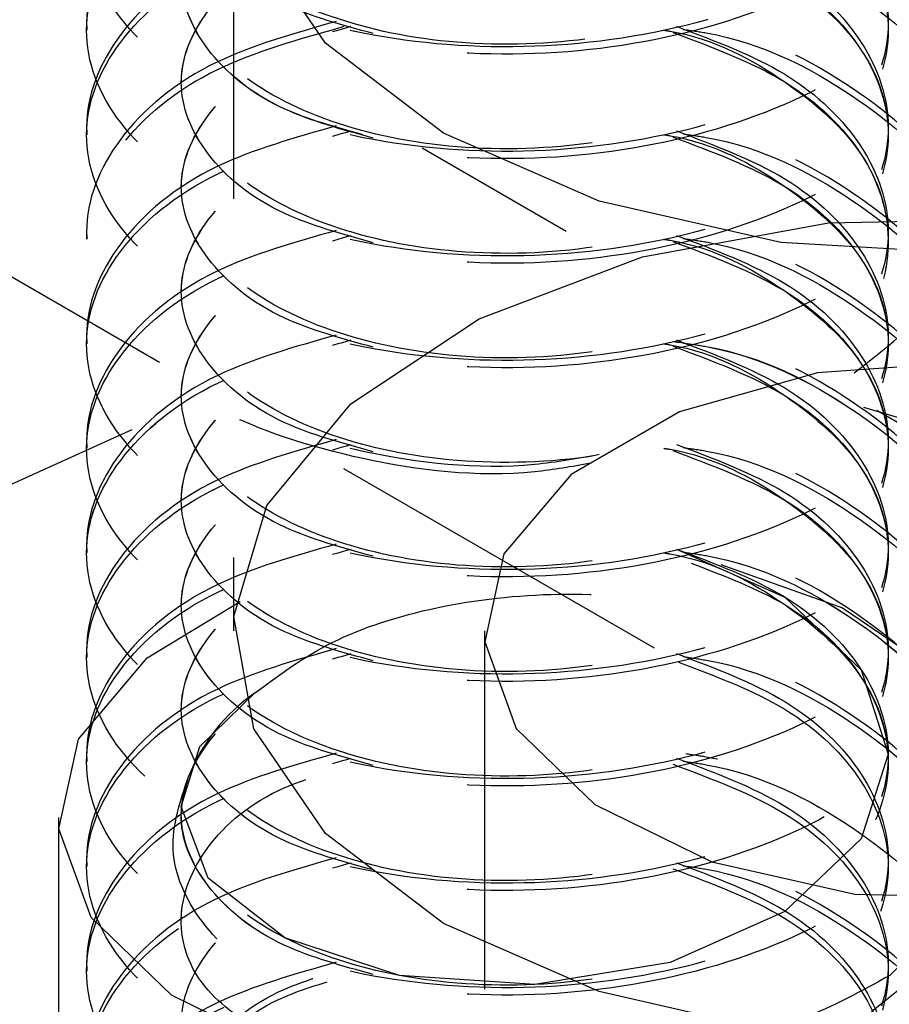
# Model space of a CAD drawing. Header units: inches. Extents: x 1907 to 2452, y -210 to -54.
# Tile 298 of 656: x 1999.51 to 1999.752, y -194.572 to -194.298. Entities that reach past the tile are written whole.
import ezdxf

# ---------------------------------------------------------------- set-up
doc = ezdxf.new("R2010")
doc.units = ezdxf.units.IN
doc.header["$LTSCALE"] = 0.5
doc.header["$MEASUREMENT"] = 0
doc.linetypes.add('HIDDEN', pattern=[0.225, 0.15, -0.075])
doc.layers.add('SID-M-H', color=4, linetype='HIDDEN')

msp = doc.modelspace()

# ---------------------------------------------------------------- linework, layer by layer
at = {"layer": 'SID-M-H'}
for p, q in [((1999.54867, -194.39342), (1998.89384, -194.01539)), ((1999.5693, -194.24777), (1999.5693, -194.46824)), ((1999.59497, -194.30436), (1999.57499, -194.27511)), ((1999.52835, -194.29857), (1999.52835, -194.3007)), ((1999.62788, -194.32941), (1999.59497, -194.30436)), ((1999.55477, -194.31315), (1999.55477, -194.31528)), ((1999.52835, -194.32773), (1999.52835, -194.32986)), ((1999.67128, -194.34841), (1999.62788, -194.32941)), ((2005.55125, -197.75656), (1999.62193, -194.33364)), ((1999.55477, -194.34231), (1999.55477, -194.34444)), ((1999.72195, -194.35994), (1999.67128, -194.34841)), ((1999.73532, -194.35446), (1999.78976, -194.35338)), ((1999.68341, -194.36397), (1999.73532, -194.35446)), ((1999.52835, -194.35689), (1999.52835, -194.35902)), ((1999.77613, -194.36316), (1999.72195, -194.35994)), ((1999.63786, -194.38121), (1999.68341, -194.36397)), ((1999.55477, -194.37147), (1999.55477, -194.3736)), ((1999.60207, -194.40491), (1999.63786, -194.38121)), ((1999.52835, -194.38606), (1999.52835, -194.38818)), ((1999.77468, -194.39325), (1999.73221, -194.39631)), ((1999.73221, -194.39631), (1999.69376, -194.40716)), ((1999.55477, -194.40064), (1999.55477, -194.40276)), ((1999.57867, -194.43331), (1999.60207, -194.40491)), ((1999.69376, -194.40716), (1999.6635, -194.42463)), ((1999.74508, -194.40586), (1999.7626, -194.41111)), ((1999.49885, -194.43115), (1999.54107, -194.41214)), ((1999.68671, -194.47311), (1999.58008, -194.41155)), ((1999.52835, -194.41522), (1999.52835, -194.41734)), ((1999.6635, -194.42463), (1999.64471, -194.44682)), ((1999.55477, -194.4298), (1999.55477, -194.43192)), ((1999.56942, -194.46429), (1999.57867, -194.43331)), ((1999.52835, -194.44438), (1999.52835, -194.44651)), ((1999.64471, -194.44682), (1999.63941, -194.47134)), ((1999.69285, -194.44544), (1999.72306, -194.45882)), ((1999.70523, -194.44977), (1999.73919, -194.46184)), ((1999.54526, -194.4758), (1999.57116, -194.46012)), ((1999.55477, -194.45896), (1999.55477, -194.46109)), ((1999.72306, -194.45882), (1999.74443, -194.4791)), ((1999.73919, -194.46184), (1999.76745, -194.4811)), ((1999.57499, -194.49557), (1999.56942, -194.46429)), ((1999.6393, -194.46824), (1999.6393, -194.78669)), ((1999.63941, -194.47134), (1999.6482, -194.49552)), ((1999.52835, -194.47354), (1999.52835, -194.47567)), ((1999.52606, -194.49847), (1999.54526, -194.4758)), ((1999.74443, -194.4791), (1999.75193, -194.5027)), ((1999.55477, -194.48812), (1999.55477, -194.49025)), ((1999.55997, -194.50055), (1999.57523, -194.48564)), ((1999.59497, -194.52482), (1999.57499, -194.49557)), ((1999.6482, -194.49552), (1999.6701, -194.51674)), ((1999.52065, -194.52352), (1999.52606, -194.49847)), ((1999.55477, -194.51728), (1999.55997, -194.50055)), ((1999.52835, -194.5027), (1999.52835, -194.50483)), ((1999.75193, -194.5027), (1999.74443, -194.5263)), ((1999.55477, -194.51728), (1999.55477, -194.51941)), ((1999.56228, -194.53724), (1999.55477, -194.51728)), ((1999.6701, -194.51674), (1999.70276, -194.5327)), ((1999.52054, -194.52035), (1999.52054, -195.04729)), ((1999.52963, -194.54822), (1999.52065, -194.52352)), ((1999.62788, -194.54988), (1999.59497, -194.52482)), ((1999.74443, -194.5263), (1999.72306, -194.54659)), ((1999.52835, -194.53187), (1999.52835, -194.53399)), ((1999.70276, -194.5327), (1999.74263, -194.54169)), ((1999.58364, -194.55388), (1999.56228, -194.53724)), ((1999.74263, -194.54169), (1999.78538, -194.54271)), ((1999.55201, -194.5699), (1999.52963, -194.54822)), ((1999.55477, -194.54645), (1999.55477, -194.54857)), ((1999.72306, -194.54659), (1999.69108, -194.56075)), ((1999.67128, -194.56887), (1999.62788, -194.54988)), ((1999.61563, -194.56439), (1999.58364, -194.55388)), ((1999.77267, -194.55402), (1999.74726, -194.57456)), ((1999.52835, -194.56103), (1999.52835, -194.56315)), ((1999.69108, -194.56075), (1999.65335, -194.5669)), ((1999.65335, -194.5669), (1999.61563, -194.56439)), ((1999.58537, -194.58621), (1999.55201, -194.5699)), ((1999.72195, -194.58041), (1999.67128, -194.56887))]:
    msp.add_line(p, q, dxfattribs=at)
msp.add_arc((1999.60487, -194.5281), 0.05178, 124.9203, 158.0524, dxfattribs=at)
for points, knots in [([(1999.59708, -194.18192), (1999.58575, -194.18515), (1999.56013, -194.19245), (1999.53504, -194.21392), (1999.52505, -194.24019), (1999.53487, -194.26677), (1999.56266, -194.28895), (1999.60427, -194.30318), (1999.65335, -194.30699), (1999.70243, -194.29953), (1999.74404, -194.28167), (1999.77185, -194.25581), (1999.78158, -194.22571), (1999.77193, -194.19532), (1999.74373, -194.17035), (1999.71556, -194.15553), (1999.69784, -194.153), (1999.69616, -194.15276)], [0, 0, 0, 0, 0.0569838, 0.1289413, 0.2008988, 0.2728563, 0.3448138, 0.4167713, 0.4887288, 0.5606862, 0.6326437, 0.7046012, 0.7765587, 0.8485162, 0.9204737, 0.9924312, 1, 1, 1, 1]), ([(1999.59798, -194.18161), (1999.58633, -194.18492), (1999.56036, -194.1923), (1999.53503, -194.21391), (1999.52505, -194.2402), (1999.53487, -194.26677), (1999.56266, -194.28895), (1999.60427, -194.30318), (1999.65335, -194.30699), (1999.70243, -194.29953), (1999.74404, -194.28167), (1999.77185, -194.25581), (1999.78159, -194.22571), (1999.77192, -194.19533), (1999.74374, -194.17034), (1999.71535, -194.15547), (1999.6974, -194.15293), (1999.69548, -194.15265)], [0, 0, 0, 0, 0.058434, 0.130204, 0.201974, 0.273743, 0.345513, 0.417283, 0.489053, 0.560823, 0.632592, 0.704362, 0.776132, 0.847902, 0.919672, 0.991442, 1, 1, 1, 1]), ([(1999.69477, -194.15467), (1999.69693, -194.15497), (1999.71513, -194.15753), (1999.74375, -194.17244), (1999.77192, -194.19746), (1999.78159, -194.22784), (1999.77185, -194.25793), (1999.74404, -194.28379), (1999.70243, -194.30166), (1999.65335, -194.30912), (1999.60427, -194.30531), (1999.56266, -194.29108), (1999.53487, -194.26889), (1999.52506, -194.24233), (1999.53499, -194.21601), (1999.56119, -194.19391), (1999.58835, -194.18626), (1999.60116, -194.18266)], [0, 0, 0, 0, 0.00956, 0.080853, 0.152146, 0.223439, 0.294732, 0.366026, 0.437319, 0.508612, 0.579905, 0.651198, 0.722491, 0.793784, 0.865077, 0.936371, 1, 1, 1, 1]), ([(1999.69477, -194.15467), (1999.69693, -194.15497), (1999.71513, -194.15753), (1999.74375, -194.17244), (1999.77192, -194.19746), (1999.78159, -194.22784), (1999.77185, -194.25793), (1999.74404, -194.28379), (1999.70243, -194.30166), (1999.65335, -194.30912), (1999.60427, -194.30531), (1999.56266, -194.29108), (1999.53487, -194.26889), (1999.52506, -194.24233), (1999.535, -194.21602), (1999.56094, -194.19407), (1999.58774, -194.1865), (1999.6002, -194.18298)], [0, 0, 0, 0, 0.009576, 0.08099, 0.152403, 0.223817, 0.295231, 0.366644, 0.438058, 0.509471, 0.580885, 0.652298, 0.723712, 0.795126, 0.866539, 0.937953, 1, 1, 1, 1]), ([(1999.59798, -194.21077), (1999.58633, -194.21408), (1999.56036, -194.22146), (1999.53503, -194.24307), (1999.52505, -194.26936), (1999.53487, -194.29593), (1999.56266, -194.31811), (1999.60427, -194.33234), (1999.65335, -194.33616), (1999.70243, -194.3287), (1999.74404, -194.31083), (1999.77185, -194.28497), (1999.78159, -194.25487), (1999.77192, -194.22449), (1999.74374, -194.1995), (1999.71535, -194.18463), (1999.6974, -194.18209), (1999.69548, -194.18182)], [0, 0, 0, 0, 0.058434, 0.130204, 0.201974, 0.273743, 0.345513, 0.417283, 0.489053, 0.560823, 0.632592, 0.704362, 0.776132, 0.847902, 0.919672, 0.991442, 1, 1, 1, 1]), ([(1999.59798, -194.21077), (1999.58633, -194.21408), (1999.56036, -194.22146), (1999.53503, -194.24307), (1999.52505, -194.26936), (1999.53487, -194.29593), (1999.56266, -194.31811), (1999.60427, -194.33234), (1999.65335, -194.33616), (1999.70243, -194.3287), (1999.74404, -194.31083), (1999.77185, -194.28497), (1999.78158, -194.25487), (1999.77193, -194.22448), (1999.74373, -194.19951), (1999.71556, -194.18469), (1999.69784, -194.18216), (1999.69616, -194.18192)], [0, 0, 0, 0, 0.058493, 0.130335, 0.202178, 0.27402, 0.345862, 0.417705, 0.489547, 0.561389, 0.633232, 0.705074, 0.776916, 0.848759, 0.920601, 0.992443, 1, 1, 1, 1]), ([(1999.69477, -194.18383), (1999.69693, -194.18414), (1999.71513, -194.18669), (1999.74375, -194.20161), (1999.77192, -194.22662), (1999.78159, -194.257), (1999.77185, -194.2871), (1999.74404, -194.31295), (1999.70243, -194.33082), (1999.65335, -194.33828), (1999.60427, -194.33447), (1999.56266, -194.32024), (1999.53487, -194.29806), (1999.52506, -194.27149), (1999.535, -194.24518), (1999.56094, -194.22323), (1999.58774, -194.21566), (1999.6002, -194.21215)], [0, 0, 0, 0, 0.009576, 0.08099, 0.152403, 0.223817, 0.295231, 0.366644, 0.438058, 0.509471, 0.580885, 0.652298, 0.723712, 0.795126, 0.866539, 0.937953, 1, 1, 1, 1]), ([(1999.69477, -194.18383), (1999.70478, -194.18762), (1999.7261, -194.19567), (1999.74669, -194.2162), (1999.75453, -194.24021), (1999.74679, -194.26442), (1999.72488, -194.28518), (1999.69206, -194.29966), (1999.65335, -194.30593), (1999.61465, -194.30331), (1999.58183, -194.29246), (1999.55992, -194.27536), (1999.55214, -194.25477), (1999.56014, -194.23451), (1999.57804, -194.21895), (1999.59568, -194.21397), (1999.60215, -194.21215)], [0, 0, 0, 0, 0.065694, 0.139971, 0.214248, 0.288525, 0.362802, 0.437079, 0.511356, 0.585633, 0.65991, 0.734187, 0.808464, 0.882741, 0.957017, 1, 1, 1, 1]), ([(1999.69191, -194.1847), (1999.70296, -194.18884), (1999.72536, -194.19724), (1999.74671, -194.2183), (1999.75455, -194.24238), (1999.74669, -194.26642), (1999.7261, -194.28694), (1999.70478, -194.295), (1999.69477, -194.29878)], [0, 0, 0, 0, 0.166236, 0.336934, 0.507632, 0.678329, 0.849027, 1, 1, 1, 1]), ([(1999.59798, -194.23994), (1999.58633, -194.24325), (1999.56036, -194.25062), (1999.53503, -194.27224), (1999.52505, -194.29852), (1999.53487, -194.32509), (1999.56266, -194.34727), (1999.60427, -194.36151), (1999.65335, -194.36532), (1999.70243, -194.35786), (1999.74404, -194.33999), (1999.77185, -194.31413), (1999.78159, -194.28404), (1999.77192, -194.25365), (1999.74374, -194.22866), (1999.71535, -194.21379), (1999.6974, -194.21125), (1999.69548, -194.21098)], [0, 0, 0, 0, 0.058434, 0.130204, 0.201974, 0.273743, 0.345513, 0.417283, 0.489053, 0.560823, 0.632592, 0.704362, 0.776132, 0.847902, 0.919672, 0.991442, 1, 1, 1, 1]), ([(1999.69477, -194.213), (1999.69693, -194.2133), (1999.71513, -194.21585), (1999.74375, -194.23077), (1999.77192, -194.25578), (1999.78159, -194.28616), (1999.77185, -194.31626), (1999.74404, -194.34212), (1999.70243, -194.35998), (1999.65335, -194.36744), (1999.60427, -194.36363), (1999.56266, -194.3494), (1999.53487, -194.32722), (1999.52506, -194.30065), (1999.535, -194.27434), (1999.56094, -194.25239), (1999.58774, -194.24482), (1999.6002, -194.24131)], [0, 0, 0, 0, 0.009576, 0.08099, 0.152403, 0.223817, 0.295231, 0.366644, 0.438058, 0.509471, 0.580885, 0.652298, 0.723712, 0.795126, 0.866539, 0.937953, 1, 1, 1, 1]), ([(1999.69285, -194.21215), (1999.70356, -194.21617), (1999.7256, -194.22446), (1999.74671, -194.24535), (1999.75452, -194.26938), (1999.74679, -194.29358), (1999.72488, -194.31434), (1999.69206, -194.32882), (1999.65335, -194.33509), (1999.61465, -194.33247), (1999.58183, -194.32163), (1999.55992, -194.30453), (1999.55214, -194.28393), (1999.56014, -194.26367), (1999.57804, -194.24811), (1999.59568, -194.24313), (1999.60215, -194.24131)], [0, 0, 0, 0, 0.06985, 0.143796, 0.217743, 0.29169, 0.365636, 0.439583, 0.513529, 0.587476, 0.661422, 0.735369, 0.809316, 0.883262, 0.957209, 1, 1, 1, 1]), ([(1999.60832, -194.30166), (1999.59962, -194.29927), (1999.57966, -194.2938), (1999.56007, -194.27734), (1999.55212, -194.25694), (1999.5601, -194.23659), (1999.57889, -194.22057), (1999.59775, -194.21533), (1999.60539, -194.21321)], [0, 0, 0, 0, 0.141532, 0.324973, 0.508414, 0.691855, 0.875296, 1, 1, 1, 1]), ([(1999.68937, -194.21321), (1999.68994, -194.2133), (1999.70312, -194.21539), (1999.7246, -194.2272), (1999.74687, -194.24719), (1999.75451, -194.27161), (1999.74669, -194.29556), (1999.72628, -194.31597), (1999.70523, -194.32394), (1999.69548, -194.32763)], [0, 0, 0, 0, 0.0076676, 0.1769428, 0.346218, 0.5154932, 0.6847684, 0.8540436, 1, 1, 1, 1]), ([(1999.60832, -194.30166), (1999.59962, -194.29927), (1999.57966, -194.2938), (1999.56007, -194.27734), (1999.5521, -194.25693), (1999.56016, -194.23664), (1999.57777, -194.22123), (1999.59505, -194.21633), (1999.60116, -194.2146)], [0, 0, 0, 0, 0.14505, 0.333051, 0.521052, 0.709054, 0.897055, 1, 1, 1, 1]), ([(1999.69191, -194.21386), (1999.70296, -194.218), (1999.72536, -194.2264), (1999.74671, -194.24746), (1999.75455, -194.27154), (1999.74669, -194.29559), (1999.7261, -194.3161), (1999.70478, -194.32416), (1999.69477, -194.32794)], [0, 0, 0, 0, 0.1662364, 0.3369341, 0.5076317, 0.6783294, 0.8490271, 1, 1, 1, 1]), ([(1999.59798, -194.2691), (1999.58633, -194.27241), (1999.56036, -194.27979), (1999.53503, -194.3014), (1999.52505, -194.32768), (1999.53487, -194.35425), (1999.56266, -194.37644), (1999.60427, -194.39067), (1999.65335, -194.39448), (1999.70243, -194.38702), (1999.74404, -194.36915), (1999.77185, -194.34329), (1999.78159, -194.3132), (1999.77192, -194.28281), (1999.74374, -194.25782), (1999.71535, -194.24295), (1999.6974, -194.24041), (1999.69548, -194.24014)], [0, 0, 0, 0, 0.058434, 0.130204, 0.201974, 0.273743, 0.345513, 0.417283, 0.489053, 0.560823, 0.632592, 0.704362, 0.776132, 0.847902, 0.919672, 0.991442, 1, 1, 1, 1]), ([(1999.69477, -194.24216), (1999.69693, -194.24246), (1999.71513, -194.24501), (1999.74375, -194.25993), (1999.77192, -194.28494), (1999.78159, -194.31532), (1999.77185, -194.34542), (1999.74404, -194.37128), (1999.70243, -194.38915), (1999.65335, -194.39661), (1999.60427, -194.39279), (1999.56266, -194.37856), (1999.53487, -194.35638), (1999.52506, -194.32981), (1999.535, -194.30351), (1999.56094, -194.28155), (1999.58774, -194.27399), (1999.6002, -194.27047)], [0, 0, 0, 0, 0.009576, 0.08099, 0.152403, 0.223817, 0.295231, 0.366644, 0.438058, 0.509471, 0.580885, 0.652298, 0.723712, 0.795126, 0.866539, 0.937953, 1, 1, 1, 1]), ([(1999.69285, -194.24131), (1999.70356, -194.24533), (1999.7256, -194.25362), (1999.74671, -194.27451), (1999.75452, -194.29854), (1999.74679, -194.32274), (1999.72488, -194.3435), (1999.69206, -194.35798), (1999.65335, -194.36425), (1999.61465, -194.36163), (1999.58183, -194.35079), (1999.55992, -194.33369), (1999.55214, -194.31309), (1999.56014, -194.29284), (1999.57804, -194.27727), (1999.59568, -194.27229), (1999.60215, -194.27047)], [0, 0, 0, 0, 0.06985, 0.143796, 0.217743, 0.29169, 0.365636, 0.439583, 0.513529, 0.587476, 0.661422, 0.735369, 0.809316, 0.883262, 0.957209, 1, 1, 1, 1]), ([(1999.60539, -194.32986), (1999.59775, -194.32774), (1999.57889, -194.3225), (1999.5601, -194.30647), (1999.55211, -194.28611), (1999.5601, -194.26576), (1999.57889, -194.24973), (1999.59775, -194.24449), (1999.60539, -194.24237)], [0, 0, 0, 0, 0.126838, 0.313419, 0.5, 0.686581, 0.873162, 1, 1, 1, 1]), ([(1999.68937, -194.24237), (1999.68994, -194.24246), (1999.70312, -194.24455), (1999.7246, -194.25637), (1999.74687, -194.27636), (1999.75451, -194.30077), (1999.7467, -194.32473), (1999.7261, -194.34527), (1999.70478, -194.35332), (1999.69477, -194.3571)], [0, 0, 0, 0, 0.0076389, 0.1762803, 0.3449216, 0.513563, 0.6822044, 0.8508458, 1, 1, 1, 1]), ([(1999.69191, -194.24302), (1999.70296, -194.24716), (1999.72536, -194.25556), (1999.74671, -194.27662), (1999.75455, -194.3007), (1999.74669, -194.32475), (1999.7261, -194.34527), (1999.70478, -194.35332), (1999.69477, -194.3571)], [0, 0, 0, 0, 0.166236, 0.336934, 0.507632, 0.678329, 0.849027, 1, 1, 1, 1]), ([(1999.60832, -194.33082), (1999.59962, -194.32844), (1999.57966, -194.32296), (1999.56007, -194.3065), (1999.5521, -194.2861), (1999.56016, -194.2658), (1999.57777, -194.25039), (1999.59505, -194.24549), (1999.60116, -194.24376)], [0, 0, 0, 0, 0.14505, 0.333051, 0.521052, 0.709054, 0.897055, 1, 1, 1, 1]), ([(1999.69285, -194.27047), (1999.70356, -194.27449), (1999.7256, -194.28278), (1999.74671, -194.30367), (1999.75452, -194.3277), (1999.74679, -194.35191), (1999.72488, -194.37266), (1999.69206, -194.38715), (1999.65335, -194.39341), (1999.61465, -194.39079), (1999.58183, -194.37995), (1999.55992, -194.36285), (1999.55214, -194.34226), (1999.56014, -194.322), (1999.57804, -194.30643), (1999.59568, -194.30146), (1999.60215, -194.29963)], [0, 0, 0, 0, 0.06985, 0.143796, 0.217743, 0.29169, 0.365636, 0.439583, 0.513529, 0.587476, 0.661422, 0.735369, 0.809316, 0.883262, 0.957209, 1, 1, 1, 1]), ([(1999.74249, -194.39629), (1999.75243, -194.38845), (1999.7726, -194.37255), (1999.78141, -194.34226), (1999.77197, -194.312), (1999.74373, -194.28698), (1999.71535, -194.27212), (1999.6974, -194.26957), (1999.69548, -194.2693)], [0, 0, 0, 0, 0.190982, 0.387382, 0.583781, 0.78018, 0.97658, 1, 1, 1, 1]), ([(1999.60832, -194.35998), (1999.59962, -194.3576), (1999.57966, -194.35212), (1999.56007, -194.33566), (1999.5521, -194.31526), (1999.56016, -194.29496), (1999.57777, -194.27955), (1999.59505, -194.27466), (1999.60116, -194.27292)], [0, 0, 0, 0, 0.14505, 0.333051, 0.521052, 0.709054, 0.897055, 1, 1, 1, 1]), ([(1999.60832, -194.35998), (1999.59962, -194.3576), (1999.57966, -194.35212), (1999.56007, -194.33566), (1999.55212, -194.31527), (1999.5601, -194.29492), (1999.57889, -194.27889), (1999.59775, -194.27365), (1999.60539, -194.27153)], [0, 0, 0, 0, 0.1415317, 0.3249728, 0.5084139, 0.691855, 0.8752961, 1, 1, 1, 1]), ([(1999.68937, -194.27153), (1999.68994, -194.27162), (1999.70312, -194.27371), (1999.7246, -194.28553), (1999.74687, -194.30552), (1999.75451, -194.32993), (1999.7467, -194.35389), (1999.7261, -194.37443), (1999.70478, -194.38249), (1999.69477, -194.38627)], [0, 0, 0, 0, 0.007639, 0.17628, 0.344922, 0.513563, 0.682204, 0.850846, 1, 1, 1, 1]), ([(1999.69191, -194.27218), (1999.70296, -194.27633), (1999.72536, -194.28472), (1999.74671, -194.30578), (1999.75455, -194.32986), (1999.74669, -194.35391), (1999.7261, -194.37443), (1999.70478, -194.38249), (1999.69477, -194.38627)], [0, 0, 0, 0, 0.166236, 0.336934, 0.507632, 0.678329, 0.849027, 1, 1, 1, 1]), ([(1999.69477, -194.27132), (1999.69693, -194.27162), (1999.71513, -194.27418), (1999.74373, -194.28908), (1999.77198, -194.31414), (1999.78135, -194.34437), (1999.7731, -194.37371), (1999.75407, -194.38884), (1999.7452, -194.39589)], [0, 0, 0, 0, 0.0267838, 0.2265225, 0.4262613, 0.626, 0.8257387, 1, 1, 1, 1]), ([(1999.59798, -194.29826), (1999.58633, -194.30157), (1999.56037, -194.30895), (1999.53503, -194.33056), (1999.52506, -194.35685), (1999.53486, -194.38339), (1999.5627, -194.40572), (1999.60414, -194.41939), (1999.64352, -194.42406), (1999.66538, -194.42009), (1999.67136, -194.41901)], [0, 0, 0, 0, 0.113229, 0.252299, 0.39137, 0.53044, 0.66951, 0.80858, 0.94765, 1, 1, 1, 1]), ([(1999.59798, -194.32742), (1999.58633, -194.33073), (1999.56036, -194.33811), (1999.53503, -194.35972), (1999.52505, -194.38601), (1999.53487, -194.41258), (1999.56266, -194.43476), (1999.60427, -194.44899), (1999.65335, -194.4528), (1999.70243, -194.44534), (1999.74404, -194.42748), (1999.77185, -194.40162), (1999.78159, -194.37152), (1999.77192, -194.34114), (1999.74374, -194.31615), (1999.71535, -194.30128), (1999.6974, -194.29874), (1999.69548, -194.29847)], [0, 0, 0, 0, 0.058434, 0.130204, 0.201974, 0.273743, 0.345513, 0.417283, 0.489053, 0.560823, 0.632592, 0.704362, 0.776132, 0.847902, 0.919672, 0.991442, 1, 1, 1, 1]), ([(1999.66886, -194.42152), (1999.66371, -194.42244), (1999.64267, -194.42619), (1999.60413, -194.42147), (1999.5627, -194.40785), (1999.53486, -194.38551), (1999.52506, -194.35899), (1999.535, -194.33267), (1999.56094, -194.31071), (1999.58774, -194.30315), (1999.6002, -194.29963)], [0, 0, 0, 0, 0.04508, 0.184102, 0.323124, 0.462146, 0.601168, 0.74019, 0.879212, 1, 1, 1, 1]), ([(1999.69477, -194.30048), (1999.69693, -194.30079), (1999.71513, -194.30334), (1999.74375, -194.31826), (1999.77192, -194.34327), (1999.78159, -194.37365), (1999.77185, -194.40374), (1999.74404, -194.4296), (1999.70243, -194.44747), (1999.65335, -194.45493), (1999.60427, -194.45112), (1999.56266, -194.43689), (1999.53487, -194.4147), (1999.52506, -194.38814), (1999.535, -194.36183), (1999.56094, -194.33988), (1999.58774, -194.33231), (1999.6002, -194.32879)], [0, 0, 0, 0, 0.009576, 0.08099, 0.152403, 0.223817, 0.295231, 0.366644, 0.438058, 0.509471, 0.580885, 0.652298, 0.723712, 0.795126, 0.866539, 0.937953, 1, 1, 1, 1]), ([(1999.69285, -194.29963), (1999.70356, -194.30366), (1999.7256, -194.31194), (1999.74671, -194.33283), (1999.75452, -194.35686), (1999.74679, -194.38107), (1999.72488, -194.40183), (1999.69206, -194.41631), (1999.65335, -194.42257), (1999.61465, -194.41995), (1999.58183, -194.40911), (1999.55992, -194.39201), (1999.55214, -194.37142), (1999.56014, -194.35116), (1999.57804, -194.33559), (1999.59568, -194.33062), (1999.60215, -194.32879)], [0, 0, 0, 0, 0.06985, 0.143796, 0.217743, 0.29169, 0.365636, 0.439583, 0.513529, 0.587476, 0.661422, 0.735369, 0.809316, 0.883262, 0.957209, 1, 1, 1, 1]), ([(1999.60832, -194.38915), (1999.59962, -194.38676), (1999.57966, -194.38129), (1999.56007, -194.36482), (1999.55212, -194.34443), (1999.5601, -194.32408), (1999.57889, -194.30805), (1999.59775, -194.30282), (1999.60539, -194.3007)], [0, 0, 0, 0, 0.141532, 0.324973, 0.508414, 0.691855, 0.875296, 1, 1, 1, 1]), ([(1999.68937, -194.3007), (1999.68994, -194.30079), (1999.70312, -194.30287), (1999.72458, -194.31468), (1999.74694, -194.33472), (1999.75425, -194.35896), (1999.74816, -194.38176), (1999.73398, -194.39336), (1999.72776, -194.39844)], [0, 0, 0, 0, 0.0093876, 0.2166341, 0.4238807, 0.6311272, 0.8383738, 1, 1, 1, 1]), ([(1999.69191, -194.30134), (1999.70296, -194.30548), (1999.72534, -194.31388), (1999.74678, -194.33498), (1999.75429, -194.35889), (1999.74815, -194.38178), (1999.73397, -194.39336), (1999.72776, -194.39844)], [0, 0, 0, 0, 0.204863, 0.415224, 0.625584, 0.835945, 1, 1, 1, 1]), ([(1999.60832, -194.38915), (1999.59962, -194.38676), (1999.57966, -194.38128), (1999.56007, -194.36483), (1999.5521, -194.34442), (1999.56016, -194.32412), (1999.57777, -194.30872), (1999.59505, -194.30382), (1999.60116, -194.30209)], [0, 0, 0, 0, 0.14505, 0.333051, 0.521052, 0.709054, 0.897055, 1, 1, 1, 1]), ([(1999.59798, -194.35659), (1999.58633, -194.3599), (1999.56036, -194.36727), (1999.53503, -194.38888), (1999.52505, -194.41517), (1999.53487, -194.44174), (1999.56266, -194.46392), (1999.60427, -194.47815), (1999.65335, -194.48197), (1999.70243, -194.47451), (1999.74404, -194.45664), (1999.77185, -194.43078), (1999.78159, -194.40068), (1999.77192, -194.3703), (1999.74374, -194.34531), (1999.71535, -194.33044), (1999.6974, -194.3279), (1999.69548, -194.32763)], [0, 0, 0, 0, 0.058434, 0.130204, 0.201974, 0.273743, 0.345513, 0.417283, 0.489053, 0.560823, 0.632592, 0.704362, 0.776132, 0.847902, 0.919672, 0.991442, 1, 1, 1, 1]), ([(1999.69285, -194.32879), (1999.70356, -194.33282), (1999.7256, -194.3411), (1999.74671, -194.362), (1999.75452, -194.38603), (1999.74679, -194.41023), (1999.72488, -194.43099), (1999.69206, -194.44547), (1999.65335, -194.45174), (1999.61465, -194.44912), (1999.58183, -194.43828), (1999.55992, -194.42117), (1999.55214, -194.40058), (1999.56014, -194.38032), (1999.57804, -194.36476), (1999.59568, -194.35978), (1999.60215, -194.35796)], [0, 0, 0, 0, 0.06985, 0.143796, 0.217743, 0.29169, 0.365636, 0.439583, 0.513529, 0.587476, 0.661422, 0.735369, 0.809316, 0.883262, 0.957209, 1, 1, 1, 1]), ([(1999.69477, -194.32965), (1999.69693, -194.32995), (1999.71513, -194.3325), (1999.74375, -194.34742), (1999.77192, -194.37243), (1999.78159, -194.40281), (1999.77185, -194.43291), (1999.74404, -194.45877), (1999.70243, -194.47663), (1999.65335, -194.48409), (1999.60427, -194.48028), (1999.56266, -194.46605), (1999.53487, -194.44387), (1999.52506, -194.4173), (1999.535, -194.39099), (1999.56094, -194.36904), (1999.58774, -194.36147), (1999.6002, -194.35796)], [0, 0, 0, 0, 0.009576, 0.08099, 0.152403, 0.223817, 0.295231, 0.366644, 0.438058, 0.509471, 0.580885, 0.652298, 0.723712, 0.795126, 0.866539, 0.937953, 1, 1, 1, 1]), ([(1999.60832, -194.41831), (1999.59962, -194.41592), (1999.57966, -194.41045), (1999.56007, -194.39399), (1999.5521, -194.37358), (1999.56016, -194.35329), (1999.57777, -194.33788), (1999.59505, -194.33298), (1999.60116, -194.33125)], [0, 0, 0, 0, 0.14505, 0.333051, 0.521052, 0.709054, 0.897055, 1, 1, 1, 1]), ([(1999.60832, -194.41831), (1999.59962, -194.41592), (1999.57966, -194.41045), (1999.56007, -194.39398), (1999.55212, -194.37359), (1999.5601, -194.35324), (1999.57889, -194.33722), (1999.59775, -194.33198), (1999.60539, -194.32986)], [0, 0, 0, 0, 0.141532, 0.324973, 0.508414, 0.691855, 0.875296, 1, 1, 1, 1]), ([(1999.68937, -194.32986), (1999.68994, -194.32995), (1999.70312, -194.33204), (1999.7246, -194.34385), (1999.74687, -194.36384), (1999.75451, -194.38826), (1999.7467, -194.41221), (1999.7261, -194.43276), (1999.70478, -194.44081), (1999.69477, -194.44459)], [0, 0, 0, 0, 0.0076389, 0.1762803, 0.3449216, 0.513563, 0.6822044, 0.8508458, 1, 1, 1, 1]), ([(1999.69191, -194.33051), (1999.70296, -194.33465), (1999.72536, -194.34305), (1999.74671, -194.36411), (1999.75455, -194.38819), (1999.74669, -194.41223), (1999.7261, -194.43275), (1999.70478, -194.44081), (1999.69477, -194.44459)], [0, 0, 0, 0, 0.166236, 0.336934, 0.507632, 0.678329, 0.849027, 1, 1, 1, 1]), ([(1999.59798, -194.38575), (1999.58633, -194.38906), (1999.56036, -194.39643), (1999.53503, -194.41805), (1999.52505, -194.44433), (1999.53487, -194.4709), (1999.56266, -194.49308), (1999.60427, -194.50732), (1999.65335, -194.51113), (1999.70243, -194.50367), (1999.74404, -194.4858), (1999.77185, -194.45994), (1999.78159, -194.42985), (1999.77192, -194.39946), (1999.74374, -194.37447), (1999.71535, -194.3596), (1999.6974, -194.35706), (1999.69548, -194.35679)], [0, 0, 0, 0, 0.058434, 0.130204, 0.201974, 0.273743, 0.345513, 0.417283, 0.489053, 0.560823, 0.632592, 0.704362, 0.776132, 0.847902, 0.919672, 0.991442, 1, 1, 1, 1]), ([(1999.69477, -194.35881), (1999.69693, -194.35911), (1999.71513, -194.36166), (1999.74375, -194.37658), (1999.77192, -194.40159), (1999.78159, -194.43197), (1999.77185, -194.46207), (1999.74404, -194.48793), (1999.70243, -194.5058), (1999.65335, -194.51326), (1999.60427, -194.50944), (1999.56266, -194.49521), (1999.53487, -194.47303), (1999.52506, -194.44646), (1999.535, -194.42016), (1999.56094, -194.3982), (1999.58774, -194.39064), (1999.6002, -194.38712)], [0, 0, 0, 0, 0.0095761, 0.0809897, 0.1524033, 0.2238169, 0.2952305, 0.3666441, 0.4380577, 0.5094713, 0.5808849, 0.6522985, 0.7237121, 0.7951257, 0.8665392, 0.9379528, 1, 1, 1, 1]), ([(1999.69477, -194.35881), (1999.69693, -194.35911), (1999.71513, -194.36166), (1999.74375, -194.37658), (1999.77192, -194.40159), (1999.78159, -194.43197), (1999.77185, -194.46207), (1999.74404, -194.48793), (1999.70243, -194.5058), (1999.65335, -194.51326), (1999.60427, -194.50944), (1999.56266, -194.49521), (1999.53487, -194.47303), (1999.52506, -194.44646), (1999.53499, -194.42015), (1999.56119, -194.39804), (1999.58835, -194.3904), (1999.60116, -194.38679)], [0, 0, 0, 0, 0.00956, 0.080853, 0.152146, 0.223439, 0.294732, 0.366026, 0.437319, 0.508612, 0.579905, 0.651198, 0.722491, 0.793784, 0.865077, 0.936371, 1, 1, 1, 1]), ([(1999.69285, -194.35796), (1999.70356, -194.36198), (1999.7256, -194.37027), (1999.74671, -194.39116), (1999.75452, -194.41519), (1999.74679, -194.43939), (1999.72488, -194.46015), (1999.69206, -194.47463), (1999.65335, -194.4809), (1999.61465, -194.47828), (1999.58183, -194.46744), (1999.55992, -194.45034), (1999.55214, -194.42974), (1999.56014, -194.40948), (1999.57804, -194.39392), (1999.59568, -194.38894), (1999.60215, -194.38712)], [0, 0, 0, 0, 0.06985, 0.143796, 0.217743, 0.29169, 0.365636, 0.439583, 0.513529, 0.587476, 0.661422, 0.735369, 0.809316, 0.883262, 0.957209, 1, 1, 1, 1]), ([(1999.60832, -194.44747), (1999.59962, -194.44509), (1999.57966, -194.43961), (1999.56007, -194.42315), (1999.55212, -194.40276), (1999.5601, -194.38241), (1999.57889, -194.36638), (1999.59775, -194.36114), (1999.60539, -194.35902)], [0, 0, 0, 0, 0.1415317, 0.3249728, 0.5084139, 0.691855, 0.8752961, 1, 1, 1, 1]), ([(1999.68937, -194.35902), (1999.68994, -194.35911), (1999.70312, -194.3612), (1999.7246, -194.37301), (1999.74687, -194.39301), (1999.75451, -194.41742), (1999.7467, -194.44138), (1999.7261, -194.46192), (1999.70478, -194.46997), (1999.69477, -194.47375)], [0, 0, 0, 0, 0.007639, 0.17628, 0.344922, 0.513563, 0.682204, 0.850846, 1, 1, 1, 1]), ([(1999.60832, -194.44747), (1999.59962, -194.44509), (1999.57966, -194.43961), (1999.56007, -194.42315), (1999.5521, -194.40274), (1999.56016, -194.38245), (1999.57777, -194.36704), (1999.59505, -194.36214), (1999.60116, -194.36041)], [0, 0, 0, 0, 0.14505, 0.333051, 0.521052, 0.709054, 0.897055, 1, 1, 1, 1]), ([(1999.69191, -194.35967), (1999.70296, -194.36381), (1999.72536, -194.37221), (1999.74671, -194.39327), (1999.75455, -194.41735), (1999.74669, -194.4414), (1999.7261, -194.46191), (1999.70478, -194.46997), (1999.69477, -194.47375)], [0, 0, 0, 0, 0.166236, 0.336934, 0.507632, 0.678329, 0.849027, 1, 1, 1, 1]), ([(1999.59798, -194.41491), (1999.58633, -194.41822), (1999.56036, -194.4256), (1999.53503, -194.44721), (1999.52505, -194.47349), (1999.53487, -194.50007), (1999.56266, -194.52225), (1999.60427, -194.53648), (1999.65335, -194.54029), (1999.70243, -194.53283), (1999.74404, -194.51496), (1999.77185, -194.4891), (1999.78159, -194.45901), (1999.77192, -194.42862), (1999.74374, -194.40363), (1999.71535, -194.38876), (1999.6974, -194.38622), (1999.69548, -194.38595)], [0, 0, 0, 0, 0.058434, 0.130204, 0.201974, 0.273743, 0.345513, 0.417283, 0.489053, 0.560823, 0.632592, 0.704362, 0.776132, 0.847902, 0.919672, 0.991442, 1, 1, 1, 1]), ([(1999.69191, -194.38753), (1999.69503, -194.38796), (1999.71424, -194.39056), (1999.74379, -194.40568), (1999.77191, -194.43077), (1999.78159, -194.46113), (1999.77185, -194.49123), (1999.74404, -194.51709), (1999.70243, -194.53496), (1999.65335, -194.54242), (1999.60427, -194.5386), (1999.56266, -194.52437), (1999.53487, -194.50219), (1999.52506, -194.47563), (1999.535, -194.44932), (1999.56094, -194.42736), (1999.58774, -194.4198), (1999.6002, -194.41628)], [0, 0, 0, 0, 0.013787, 0.084897, 0.156007, 0.227117, 0.298227, 0.369337, 0.440447, 0.511557, 0.582667, 0.653777, 0.724887, 0.795997, 0.867107, 0.938217, 1, 1, 1, 1]), ([(1999.69477, -194.38797), (1999.69693, -194.38827), (1999.71513, -194.39083), (1999.74375, -194.40574), (1999.77192, -194.43076), (1999.78159, -194.46113), (1999.77185, -194.49123), (1999.74404, -194.51709), (1999.70243, -194.53496), (1999.65335, -194.54242), (1999.60427, -194.5386), (1999.56266, -194.52437), (1999.53487, -194.50219), (1999.52506, -194.47563), (1999.535, -194.44932), (1999.56094, -194.42736), (1999.58774, -194.4198), (1999.6002, -194.41628)], [0, 0, 0, 0, 0.009576, 0.08099, 0.152403, 0.223817, 0.295231, 0.366644, 0.438058, 0.509471, 0.580885, 0.652298, 0.723712, 0.795126, 0.866539, 0.937953, 1, 1, 1, 1]), ([(1999.69285, -194.38712), (1999.70356, -194.39114), (1999.7256, -194.39943), (1999.74671, -194.42032), (1999.75452, -194.44435), (1999.74679, -194.46856), (1999.72488, -194.48931), (1999.69206, -194.50379), (1999.65335, -194.51006), (1999.61465, -194.50744), (1999.58183, -194.4966), (1999.55992, -194.4795), (1999.55214, -194.4589), (1999.56014, -194.43865), (1999.57804, -194.42308), (1999.59568, -194.4181), (1999.60215, -194.41628)], [0, 0, 0, 0, 0.06985, 0.143796, 0.217743, 0.29169, 0.365636, 0.439583, 0.513529, 0.587476, 0.661422, 0.735369, 0.809316, 0.883262, 0.957209, 1, 1, 1, 1]), ([(1999.60832, -194.47663), (1999.59962, -194.47425), (1999.57966, -194.46877), (1999.56007, -194.45231), (1999.55212, -194.43192), (1999.5601, -194.41157), (1999.57889, -194.39554), (1999.59775, -194.3903), (1999.60539, -194.38818)], [0, 0, 0, 0, 0.141532, 0.324973, 0.508414, 0.691855, 0.875296, 1, 1, 1, 1]), ([(1999.68937, -194.38818), (1999.68994, -194.38827), (1999.70312, -194.39036), (1999.7246, -194.40218), (1999.74687, -194.42217), (1999.75451, -194.44658), (1999.7467, -194.47054), (1999.7261, -194.49108), (1999.70478, -194.49914), (1999.69477, -194.50292)], [0, 0, 0, 0, 0.007639, 0.17628, 0.344922, 0.513563, 0.682204, 0.850846, 1, 1, 1, 1]), ([(1999.69191, -194.38883), (1999.70296, -194.39297), (1999.72536, -194.40137), (1999.74671, -194.42243), (1999.75455, -194.44651), (1999.74669, -194.47056), (1999.7261, -194.49108), (1999.70478, -194.49913), (1999.69477, -194.50292)], [0, 0, 0, 0, 0.1662364, 0.3369341, 0.5076317, 0.6783294, 0.8490271, 1, 1, 1, 1]), ([(1999.60832, -194.47663), (1999.59962, -194.47425), (1999.57966, -194.46877), (1999.56007, -194.45231), (1999.5521, -194.43191), (1999.56016, -194.41161), (1999.57777, -194.3962), (1999.59505, -194.3913), (1999.60116, -194.38957)], [0, 0, 0, 0, 0.14505, 0.333051, 0.521052, 0.709054, 0.897055, 1, 1, 1, 1]), ([(1999.59798, -194.44407), (1999.58633, -194.44738), (1999.56036, -194.45476), (1999.53503, -194.47637), (1999.52505, -194.50266), (1999.53487, -194.52923), (1999.56266, -194.55141), (1999.60427, -194.56564), (1999.65335, -194.56945), (1999.70243, -194.56199), (1999.74404, -194.54413), (1999.77185, -194.51827), (1999.78159, -194.48817), (1999.77192, -194.45779), (1999.74374, -194.43279), (1999.71535, -194.41793), (1999.6974, -194.41539), (1999.69548, -194.41511)], [0, 0, 0, 0, 0.058434, 0.1302038, 0.2019736, 0.2737435, 0.3455133, 0.4172831, 0.4890529, 0.5608227, 0.6325925, 0.7043623, 0.7761321, 0.8479019, 0.9196717, 0.9914415, 1, 1, 1, 1]), ([(1999.69285, -194.41628), (1999.70356, -194.42031), (1999.7256, -194.42859), (1999.74671, -194.44948), (1999.75452, -194.47351), (1999.74679, -194.49772), (1999.72488, -194.51847), (1999.69206, -194.53296), (1999.65335, -194.53922), (1999.61465, -194.5366), (1999.58183, -194.52576), (1999.55992, -194.50866), (1999.55214, -194.48807), (1999.56014, -194.46781), (1999.57804, -194.45224), (1999.59568, -194.44727), (1999.60215, -194.44544)], [0, 0, 0, 0, 0.06985, 0.143796, 0.217743, 0.29169, 0.365636, 0.439583, 0.513529, 0.587476, 0.661422, 0.735369, 0.809316, 0.883262, 0.957209, 1, 1, 1, 1]), ([(1999.69477, -194.41713), (1999.69693, -194.41743), (1999.71513, -194.41999), (1999.74375, -194.4349), (1999.77192, -194.45992), (1999.78159, -194.4903), (1999.77185, -194.52039), (1999.74404, -194.54625), (1999.70243, -194.56412), (1999.65335, -194.57158), (1999.60427, -194.56777), (1999.56266, -194.55354), (1999.53487, -194.53135), (1999.52506, -194.50479), (1999.535, -194.47848), (1999.56094, -194.45652), (1999.58774, -194.44896), (1999.6002, -194.44544)], [0, 0, 0, 0, 0.009576, 0.08099, 0.152403, 0.223817, 0.295231, 0.366644, 0.438058, 0.509471, 0.580885, 0.652298, 0.723712, 0.795126, 0.866539, 0.937953, 1, 1, 1, 1]), ([(1999.60832, -194.50579), (1999.59962, -194.50341), (1999.57966, -194.49793), (1999.56007, -194.48147), (1999.5521, -194.46107), (1999.56016, -194.44077), (1999.57777, -194.42536), (1999.59505, -194.42047), (1999.60116, -194.41873)], [0, 0, 0, 0, 0.14505, 0.333051, 0.521052, 0.709054, 0.897055, 1, 1, 1, 1]), ([(1999.60832, -194.50579), (1999.59962, -194.50341), (1999.57966, -194.49793), (1999.56007, -194.48147), (1999.55212, -194.46108), (1999.5601, -194.44073), (1999.57889, -194.4247), (1999.59775, -194.41946), (1999.60539, -194.41734)], [0, 0, 0, 0, 0.141532, 0.324973, 0.508414, 0.691855, 0.875296, 1, 1, 1, 1]), ([(1999.68937, -194.41734), (1999.68994, -194.41743), (1999.70312, -194.41952), (1999.7246, -194.43134), (1999.74687, -194.45133), (1999.75451, -194.47574), (1999.7467, -194.4997), (1999.7261, -194.52024), (1999.70478, -194.5283), (1999.69477, -194.53208)], [0, 0, 0, 0, 0.0076389, 0.1762803, 0.3449216, 0.513563, 0.6822044, 0.8508458, 1, 1, 1, 1]), ([(1999.69191, -194.41799), (1999.70296, -194.42214), (1999.72536, -194.43053), (1999.74671, -194.45159), (1999.75455, -194.47567), (1999.74669, -194.49972), (1999.7261, -194.52024), (1999.70478, -194.5283), (1999.69477, -194.53208)], [0, 0, 0, 0, 0.166236, 0.336934, 0.507632, 0.678329, 0.849027, 1, 1, 1, 1]), ([(1999.59798, -194.47323), (1999.58633, -194.47654), (1999.56036, -194.48392), (1999.53503, -194.50553), (1999.52505, -194.53182), (1999.53487, -194.55839), (1999.56266, -194.58057), (1999.60427, -194.5948), (1999.65335, -194.59862), (1999.70243, -194.59116), (1999.74404, -194.57329), (1999.77185, -194.54743), (1999.78159, -194.51733), (1999.77192, -194.48695), (1999.74374, -194.46196), (1999.71535, -194.44709), (1999.6974, -194.44455), (1999.69548, -194.44428)], [0, 0, 0, 0, 0.058434, 0.130204, 0.201974, 0.273743, 0.345513, 0.417283, 0.489053, 0.560823, 0.632592, 0.704362, 0.776132, 0.847902, 0.919672, 0.991442, 1, 1, 1, 1]), ([(1999.69477, -194.44629), (1999.69693, -194.4466), (1999.71513, -194.44915), (1999.74375, -194.46407), (1999.77192, -194.48908), (1999.78159, -194.51946), (1999.77185, -194.54956), (1999.74404, -194.57541), (1999.70243, -194.59328), (1999.65335, -194.60074), (1999.60427, -194.59693), (1999.56266, -194.5827), (1999.53487, -194.56052), (1999.52506, -194.53395), (1999.535, -194.50764), (1999.56094, -194.48569), (1999.58774, -194.47812), (1999.6002, -194.4746)], [0, 0, 0, 0, 0.009576, 0.08099, 0.152403, 0.223817, 0.295231, 0.366644, 0.438058, 0.509471, 0.580885, 0.652298, 0.723712, 0.795126, 0.866539, 0.937953, 1, 1, 1, 1]), ([(1999.69285, -194.44544), (1999.70356, -194.44947), (1999.7256, -194.45775), (1999.74671, -194.47865), (1999.75452, -194.50267), (1999.74679, -194.52688), (1999.72488, -194.54764), (1999.69206, -194.56212), (1999.65335, -194.56839), (1999.61465, -194.56576), (1999.58183, -194.55492), (1999.55992, -194.53782), (1999.55214, -194.51723), (1999.56014, -194.49697), (1999.57804, -194.48141), (1999.59568, -194.47643), (1999.60215, -194.4746)], [0, 0, 0, 0, 0.06985, 0.143796, 0.217743, 0.29169, 0.365636, 0.439583, 0.513529, 0.587476, 0.661422, 0.735369, 0.809316, 0.883262, 0.957209, 1, 1, 1, 1]), ([(1999.60832, -194.53496), (1999.59962, -194.53257), (1999.57966, -194.5271), (1999.56007, -194.51063), (1999.55212, -194.49024), (1999.5601, -194.46989), (1999.57889, -194.45386), (1999.59775, -194.44863), (1999.60539, -194.44651)], [0, 0, 0, 0, 0.141532, 0.324973, 0.508414, 0.691855, 0.875296, 1, 1, 1, 1]), ([(1999.68937, -194.44651), (1999.68994, -194.4466), (1999.70312, -194.44868), (1999.7246, -194.4605), (1999.74687, -194.48049), (1999.75451, -194.50491), (1999.7467, -194.52886), (1999.7261, -194.5494), (1999.70478, -194.55746), (1999.69477, -194.56124)], [0, 0, 0, 0, 0.007639, 0.17628, 0.344922, 0.513563, 0.682204, 0.850846, 1, 1, 1, 1]), ([(1999.69477, -194.44629), (1999.69693, -194.4466), (1999.71513, -194.44915), (1999.7438, -194.46408), (1999.77177, -194.48904), (1999.78051, -194.51477), (1999.77695, -194.52986), (1999.77573, -194.53506)], [0, 0, 0, 0, 0.036643, 0.309906, 0.583169, 0.856431, 1, 1, 1, 1]), ([(1999.75241, -194.56436), (1999.75974, -194.55708), (1999.77433, -194.54261), (1999.78088, -194.51559), (1999.77197, -194.48696), (1999.74373, -194.46195), (1999.71535, -194.44709), (1999.6974, -194.44455), (1999.69548, -194.44428)], [0, 0, 0, 0, 0.175536, 0.349193, 0.557835, 0.766477, 0.97512, 1, 1, 1, 1]), ([(1999.60832, -194.53496), (1999.59962, -194.53257), (1999.57966, -194.5271), (1999.56007, -194.51064), (1999.5521, -194.49023), (1999.56016, -194.46994), (1999.57777, -194.45453), (1999.59505, -194.44963), (1999.60116, -194.4479)], [0, 0, 0, 0, 0.14505, 0.333051, 0.521052, 0.709054, 0.897055, 1, 1, 1, 1]), ([(1999.69701, -194.44941), (1999.70621, -194.45291), (1999.72669, -194.4607), (1999.74666, -194.48079), (1999.75456, -194.50483), (1999.74668, -194.52889), (1999.7261, -194.5494), (1999.70478, -194.55746), (1999.69477, -194.56124)], [0, 0, 0, 0, 0.142906, 0.318381, 0.493855, 0.669329, 0.844803, 1, 1, 1, 1]), ([(1999.57523, -194.48564), (1999.58195, -194.48061), (1999.59556, -194.47043), (1999.62578, -194.46076), (1999.6601, -194.45694), (1999.69609, -194.45973), (1999.72944, -194.46928), (1999.7565, -194.48516), (1999.77389, -194.5056), (1999.77777, -194.5232), (1999.77609, -194.53295), (1999.77573, -194.53506)], [0, 0, 0, 0, 0.108728, 0.220402, 0.335643, 0.452392, 0.57632, 0.700179, 0.830703, 0.963268, 1, 1, 1, 1]), ([(1999.59798, -194.5024), (1999.58633, -194.50571), (1999.56036, -194.51308), (1999.53503, -194.53469), (1999.52505, -194.56098), (1999.53487, -194.58755), (1999.56266, -194.60973), (1999.60427, -194.62396), (1999.65335, -194.62778), (1999.70243, -194.62032), (1999.74404, -194.60245), (1999.77185, -194.57659), (1999.78159, -194.5465), (1999.77192, -194.51611), (1999.74374, -194.49112), (1999.71535, -194.47625), (1999.6974, -194.47371), (1999.69548, -194.47344)], [0, 0, 0, 0, 0.058434, 0.130204, 0.201974, 0.273743, 0.345513, 0.417283, 0.489053, 0.560823, 0.632592, 0.704362, 0.776132, 0.847902, 0.919672, 0.991442, 1, 1, 1, 1]), ([(1999.69477, -194.47546), (1999.69693, -194.47576), (1999.71513, -194.47831), (1999.74375, -194.49323), (1999.77192, -194.51824), (1999.78159, -194.54862), (1999.77185, -194.57872), (1999.74404, -194.60458), (1999.70243, -194.62244), (1999.65335, -194.6299), (1999.60427, -194.62609), (1999.56266, -194.61186), (1999.53487, -194.58968), (1999.52506, -194.56311), (1999.535, -194.5368), (1999.56094, -194.51485), (1999.58774, -194.50728), (1999.6002, -194.50377)], [0, 0, 0, 0, 0.009576, 0.08099, 0.152403, 0.223817, 0.295231, 0.366644, 0.438058, 0.509471, 0.580885, 0.652298, 0.723712, 0.795126, 0.866539, 0.937953, 1, 1, 1, 1]), ([(1999.69285, -194.4746), (1999.70356, -194.47863), (1999.7256, -194.48692), (1999.74671, -194.50781), (1999.75452, -194.53184), (1999.74679, -194.55604), (1999.72488, -194.5768), (1999.69206, -194.59128), (1999.65335, -194.59755), (1999.61465, -194.59493), (1999.58183, -194.58409), (1999.55992, -194.56698), (1999.55214, -194.54639), (1999.56014, -194.52613), (1999.57804, -194.51057), (1999.59568, -194.50559), (1999.60215, -194.50377)], [0, 0, 0, 0, 0.06985, 0.143796, 0.217743, 0.29169, 0.365636, 0.439583, 0.513529, 0.587476, 0.661422, 0.735369, 0.809316, 0.883262, 0.957209, 1, 1, 1, 1]), ([(1999.60832, -194.56412), (1999.59962, -194.56173), (1999.57966, -194.55626), (1999.56007, -194.5398), (1999.5521, -194.51939), (1999.56016, -194.4991), (1999.57777, -194.48369), (1999.59505, -194.47879), (1999.60116, -194.47706)], [0, 0, 0, 0, 0.14505, 0.333051, 0.521052, 0.709054, 0.897055, 1, 1, 1, 1]), ([(1999.69345, -194.477), (1999.70394, -194.48095), (1999.72576, -194.48916), (1999.7467, -194.50993), (1999.75455, -194.53399), (1999.74669, -194.55805), (1999.7261, -194.57856), (1999.70478, -194.58662), (1999.69477, -194.5904)], [0, 0, 0, 0, 0.159356, 0.331462, 0.503568, 0.675675, 0.847781, 1, 1, 1, 1]), ([(1999.69285, -194.50377), (1999.70356, -194.50779), (1999.7256, -194.51608), (1999.74671, -194.53697), (1999.75452, -194.561), (1999.74679, -194.5852), (1999.72488, -194.60596), (1999.69206, -194.62044), (1999.65335, -194.62671), (1999.61465, -194.62409), (1999.58183, -194.61325), (1999.55992, -194.59615), (1999.55214, -194.57555), (1999.56014, -194.5553), (1999.57804, -194.53973), (1999.59568, -194.53475), (1999.60215, -194.53293)], [0, 0, 0, 0, 0.06985, 0.143796, 0.217743, 0.29169, 0.365636, 0.439583, 0.513529, 0.587476, 0.661422, 0.735369, 0.809316, 0.883262, 0.957209, 1, 1, 1, 1]), ([(1999.69477, -194.50462), (1999.69693, -194.50492), (1999.71513, -194.50747), (1999.74376, -194.5224), (1999.77189, -194.54738), (1999.78172, -194.57789), (1999.77135, -194.60748), (1999.75168, -194.62893), (1999.73327, -194.63621), (1999.72883, -194.63797)], [0, 0, 0, 0, 0.024593, 0.207998, 0.391402, 0.574806, 0.75821, 0.941614, 1, 1, 1, 1]), ([(1999.72225, -194.63868), (1999.72903, -194.63607), (1999.74991, -194.62804), (1999.77149, -194.60544), (1999.78168, -194.57574), (1999.7719, -194.54525), (1999.74375, -194.52029), (1999.71535, -194.50541), (1999.6974, -194.50287), (1999.69548, -194.5026)], [0, 0, 0, 0, 0.085837, 0.264411, 0.442984, 0.621558, 0.800132, 0.978705, 1, 1, 1, 1]), ([(1999.58027, -194.58254), (1999.57354, -194.57809), (1999.55881, -194.56836), (1999.55234, -194.54842), (1999.5601, -194.5283), (1999.57778, -194.51285), (1999.59505, -194.50795), (1999.60116, -194.50622)], [0, 0, 0, 0, 0.191834, 0.419642, 0.64745, 0.875258, 1, 1, 1, 1]), ([(1999.69191, -194.50548), (1999.70296, -194.50962), (1999.72536, -194.51802), (1999.74671, -194.53908), (1999.75455, -194.56316), (1999.74669, -194.58721), (1999.7261, -194.60772), (1999.70478, -194.61578), (1999.69477, -194.61956)], [0, 0, 0, 0, 0.166236, 0.336934, 0.507632, 0.678329, 0.849027, 1, 1, 1, 1]), ([(1999.75241, -194.56436), (1999.74463, -194.56866), (1999.72673, -194.57855), (1999.69049, -194.58703), (1999.64928, -194.5885), (1999.6109, -194.58179), (1999.57957, -194.56827), (1999.55897, -194.55019), (1999.54985, -194.52923), (1999.5545, -194.51561), (1999.55684, -194.50874)], [0, 0, 0, 0, 0.106857, 0.245951, 0.379491, 0.512434, 0.637367, 0.762389, 0.880209, 1, 1, 1, 1]), ([(1999.60832, -194.56412), (1999.59962, -194.56173), (1999.57964, -194.55626), (1999.56018, -194.5398), (1999.55305, -194.52261), (1999.55587, -194.5123), (1999.55684, -194.50874)], [0, 0, 0, 0, 0.234019, 0.537333, 0.840647, 1, 1, 1, 1]), ([(1999.59798, -194.53156), (1999.58633, -194.53487), (1999.56038, -194.54224), (1999.53496, -194.56389), (1999.52532, -194.59002), (1999.53337, -194.61558), (1999.55182, -194.62809), (1999.56015, -194.63374)], [0, 0, 0, 0, 0.175598, 0.391271, 0.606944, 0.822616, 1, 1, 1, 1]), ([(1999.59798, -194.56072), (1999.58633, -194.56403), (1999.56036, -194.57141), (1999.53503, -194.59302), (1999.52505, -194.6193), (1999.53487, -194.64588), (1999.56266, -194.66806), (1999.60427, -194.68229), (1999.65335, -194.6861), (1999.70243, -194.67864), (1999.74404, -194.66077), (1999.77185, -194.63491), (1999.78159, -194.60482), (1999.77192, -194.57444), (1999.74374, -194.54944), (1999.71535, -194.53457), (1999.6974, -194.53203), (1999.69548, -194.53176)], [0, 0, 0, 0, 0.058434, 0.130204, 0.201974, 0.273743, 0.345513, 0.417283, 0.489053, 0.560823, 0.632592, 0.704362, 0.776132, 0.847902, 0.919672, 0.991442, 1, 1, 1, 1]), ([(1999.55466, -194.63149), (1999.54848, -194.6272), (1999.53233, -194.616), (1999.52547, -194.5921), (1999.53489, -194.56601), (1999.56097, -194.544), (1999.58775, -194.53644), (1999.6002, -194.53293)], [0, 0, 0, 0, 0.138084, 0.360868, 0.583652, 0.806436, 1, 1, 1, 1]), ([(1999.69477, -194.53378), (1999.69693, -194.53408), (1999.71513, -194.53664), (1999.74375, -194.55155), (1999.77192, -194.57657), (1999.78159, -194.60694), (1999.77185, -194.63704), (1999.74404, -194.6629), (1999.70243, -194.68077), (1999.65335, -194.68823), (1999.60427, -194.68442), (1999.56266, -194.67018), (1999.53487, -194.648), (1999.52506, -194.62144), (1999.535, -194.59513), (1999.56094, -194.57317), (1999.58774, -194.56561), (1999.6002, -194.56209)], [0, 0, 0, 0, 0.009576, 0.08099, 0.152403, 0.223817, 0.295231, 0.366644, 0.438058, 0.509471, 0.580885, 0.652298, 0.723712, 0.795126, 0.866539, 0.937953, 1, 1, 1, 1]), ([(1999.69191, -194.53464), (1999.70296, -194.53879), (1999.72536, -194.54719), (1999.74669, -194.56823), (1999.75465, -194.59239), (1999.74633, -194.61612), (1999.73173, -194.63279), (1999.71837, -194.63834), (1999.71594, -194.63935)], [0, 0, 0, 0, 0.187411, 0.379852, 0.572293, 0.764734, 0.957175, 1, 1, 1, 1]), ([(1999.69285, -194.53293), (1999.70356, -194.53696), (1999.7256, -194.54524), (1999.74669, -194.56611), (1999.75461, -194.59023), (1999.74647, -194.6141), (1999.73001, -194.63187), (1999.71426, -194.63817), (1999.7096, -194.64004)], [0, 0, 0, 0, 0.176048, 0.362422, 0.548795, 0.735168, 0.921542, 1, 1, 1, 1]), ([(1999.60832, -194.62244), (1999.59962, -194.62006), (1999.57966, -194.61458), (1999.56007, -194.59812), (1999.5521, -194.57772), (1999.56016, -194.55742), (1999.57777, -194.54201), (1999.59505, -194.53712), (1999.60116, -194.53538)], [0, 0, 0, 0, 0.14505, 0.333051, 0.521052, 0.709054, 0.897055, 1, 1, 1, 1]), ([(1999.57858, -194.63743), (1999.57252, -194.63339), (1999.5585, -194.62405), (1999.55238, -194.60461), (1999.56007, -194.58449), (1999.57805, -194.56889), (1999.59569, -194.56391), (1999.60215, -194.56209)], [0, 0, 0, 0, 0.175773, 0.406089, 0.636405, 0.866721, 1, 1, 1, 1]), ([(1999.57532, -194.63701), (1999.57053, -194.63376), (1999.55788, -194.62519), (1999.55247, -194.6067), (1999.56006, -194.58663), (1999.57778, -194.57117), (1999.59505, -194.56628), (1999.60116, -194.56454)], [0, 0, 0, 0, 0.146829, 0.387323, 0.627817, 0.868311, 1, 1, 1, 1])]:
    msp.add_open_spline(points, degree=3, knots=knots, dxfattribs=at)

doc.saveas('drawing.dxf')
